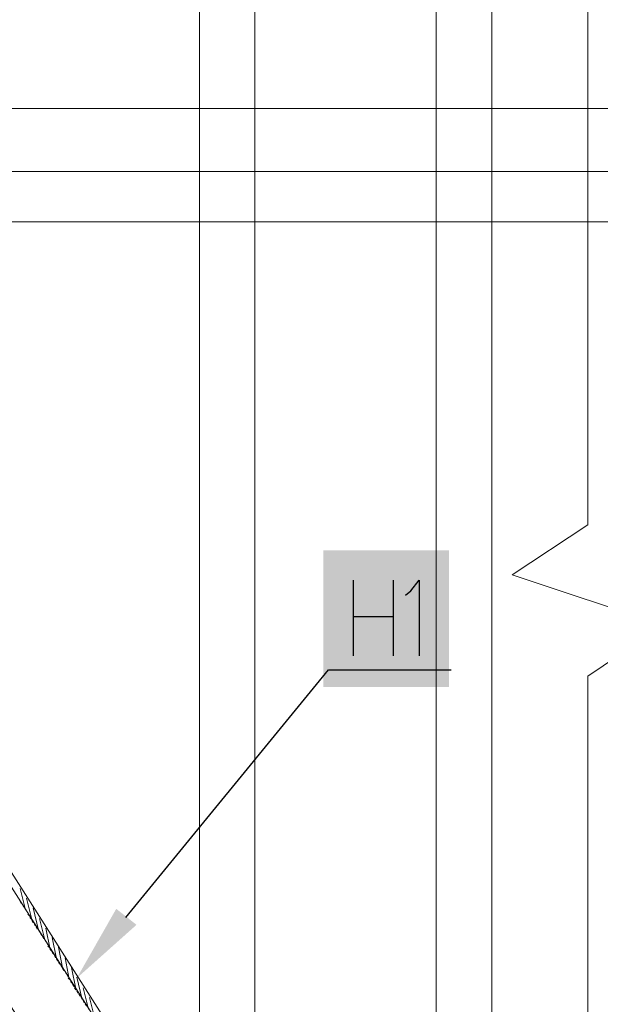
# Model space of a CAD drawing. Header units: millimetres. Extents: x 2063114 to 14983986, y -126020516 to 213791.
# Tile 305 of 656: x 2374239 to 2375658, y -1186327 to -1183921. Entities that reach past the tile are written whole.
import ezdxf

# ---------------------------------------------------------------- set-up
doc = ezdxf.new("R2010")
doc.units = ezdxf.units.MM
doc.layers.add('PDF2_Geometry', color=7, linetype='Continuous')
doc.layers.add('PDF2_Solid Fills', color=7, linetype='Continuous')

msp = doc.modelspace()

# ---------------------------------------------------------------- linework, layer by layer
at = {"layer": 'PDF2_Geometry', "linetype": 'ByBlock', "lineweight": 13}
for points in [[(2375627.23503, -1183071.68084), (2375627.23503, -1185154.72911), (2375442.13312, -1185277.26136), (2375812.33694, -1185399.79362), (2375627.23503, -1185524.93294), (2375627.23503, -1188035.54055)], [(2374813.82945, -1186943.17857), (2374813.82945, -1183168.1424), (2374678.26185, -1183168.1424), (2374678.26185, -1186729.39889)], [(2374240.27423, -1186075.02453), (2374242.8813, -1186080.23867)], [(2374245.48837, -1186082.84574), (2374248.09544, -1186088.05988)], [(2374250.70251, -1186090.66695), (2374253.30958, -1186095.88108)], [(2374255.91665, -1186098.48815), (2374258.52372, -1186103.70229)], [(2374258.52372, -1186106.30936), (2374263.73785, -1186111.5235)], [(2374263.73785, -1186114.13057), (2374268.95199, -1186119.34471)], [(2374268.95199, -1186121.95178), (2374271.55906, -1186127.16591)], [(2374274.16613, -1186129.77298), (2374276.7732, -1186134.98712)], [(2374279.38027, -1186137.59419), (2374281.98734, -1186142.80833)], [(2374284.59441, -1186145.4154), (2374287.20148, -1186150.62954)], [(2374289.80855, -1186153.23661), (2374292.41561, -1186158.45074)], [(2374295.02268, -1186161.05781), (2374297.62975, -1186166.27195)], [(2374300.23682, -1186168.87902), (2374302.84389, -1186174.09316)], [(2374305.45096, -1186176.70023), (2374308.05803, -1186181.91437)], [(2374308.05803, -1186184.52144), (2374313.27217, -1186189.73557)], [(2374313.27217, -1186192.34264), (2374318.48631, -1186197.55678)], [(2374318.48631, -1186200.16385), (2374323.70044, -1186205.37799)], [(2374323.70044, -1186207.98506), (2374326.30751, -1186213.1992)], [(2374328.91458, -1186215.80627), (2374331.52165, -1186221.02041)], [(2374334.12872, -1186223.62747), (2374336.73579, -1186228.84161)], [(2374339.34286, -1186231.44868), (2374341.94993, -1186236.66282)], [(2374344.557, -1186239.26989), (2374347.16407, -1186244.48403)], [(2374349.77114, -1186247.0911), (2374352.37821, -1186252.30524)], [(2374354.98527, -1186254.9123), (2374357.59234, -1186260.12644)], [(2374357.59234, -1186262.73351), (2374362.80648, -1186267.94765)], [(2374362.80648, -1186270.55472), (2374368.02062, -1186275.76886)], [(2374368.02062, -1186278.37593), (2374373.23476, -1186283.59007)], [(2374373.23476, -1186286.19713), (2374375.84183, -1186291.41127)], [(2374378.4489, -1186294.01834), (2374381.05597, -1186299.23248)], [(2374383.66304, -1186301.83955), (2374386.2701, -1186307.05369)], [(2374388.87717, -1186309.66076), (2374391.48424, -1186314.8749)], [(2374394.09131, -1186317.48196), (2374396.69838, -1186322.6961)], [(2374399.30545, -1186325.30317), (2374401.91252, -1186330.51731)]]:
    msp.add_lwpolyline(points, dxfattribs=at)
for points in [[(2375257.03121, -1187787.86898), (2375392.59881, -1187787.86898), (2375392.59881, -1183168.1424), (2375257.03121, -1183168.1424)], [(2372892.41947, -1183921.58539), (2375207.49689, -1187558.44689), (2375058.89395, -1187654.90845), (2372743.81653, -1184015.43989)], [(2372892.41947, -1183921.58539), (2375207.49689, -1187558.44689), (2375191.85448, -1187568.87517), (2372876.77705, -1183932.01367)]]:
    msp.add_lwpolyline(points, close=True, dxfattribs=at)
at = {"layer": 'PDF2_Geometry', "linetype": 'ByBlock', "lineweight": 18}
for points in [[(2372881.99119, -1184137.97214), (2376675.27684, -1184137.97214)], [(2373001.91637, -1184291.78922), (2376179.9337, -1184291.78922)], [(2373080.12845, -1184414.32147), (2376179.9337, -1184414.32147)]]:
    msp.add_lwpolyline(points, dxfattribs=at)
msp.add_lwpolyline([(2376675.27684, -1184291.78922), (2373001.91637, -1184291.78922)], close=True, dxfattribs=at)
at = {"layer": 'PDF2_Geometry', "linetype": 'ByBlock', "lineweight": 25}
for points in [[(2375053.67981, -1185290.29671), (2375053.67981, -1185475.39862)], [(2375152.74844, -1185475.39862), (2375152.74844, -1185290.29671)], [(2375181.4262, -1185326.79568), (2375194.46155, -1185316.3674), (2375215.3181, -1185290.29671), (2375215.3181, -1185475.39862)], [(2375053.67981, -1185378.93706), (2375152.74844, -1185378.93706)], [(2374498.37408, -1186114.13057), (2374993.71722, -1185509.29052), (2375293.53018, -1185509.29052)]]:
    msp.add_lwpolyline(points, dxfattribs=at)
at = {"layer": 'PDF2_Geometry', "linetype": 'ByBlock', "lineweight": 0}
for points in [[(2374253.30958, -1186095.88108), (2374240.27423, -1186043.7397)], [(2374268.95199, -1186119.34471), (2374255.91665, -1186067.20332)], [(2374284.59441, -1186145.4154), (2374271.55906, -1186090.66695)], [(2374300.23682, -1186168.87902), (2374287.20148, -1186116.73764)], [(2374313.27217, -1186192.34264), (2374302.84389, -1186140.20126)], [(2374328.91458, -1186215.80627), (2374318.48631, -1186163.66488)], [(2374344.557, -1186241.87696), (2374334.12872, -1186187.12851)], [(2374360.19941, -1186265.34058), (2374349.77114, -1186213.1992)], [(2374375.84183, -1186288.8042), (2374365.41355, -1186236.66282)], [(2374391.48424, -1186314.8749), (2374378.4489, -1186260.12644)], [(2374407.12666, -1186338.33852), (2374394.09131, -1186286.19713)], [(2374422.76907, -1186361.80214), (2374409.73373, -1186309.66076)]]:
    msp.add_lwpolyline(points, dxfattribs=at)
at = {"layer": 'PDF2_Solid Fills', "color": 7, "linetype": 'ByBlock', "true_color": 0xffffff, "transparency": 33554559}
for points in [[(2374980.68188, -1185217.29877), (2374980.68188, -1185551.00363), (2375288.31604, -1185217.29877)], [(2374980.68188, -1185551.00363), (2375288.31604, -1185217.29877), (2375288.31604, -1185551.00363)]]:
    msp.add_solid(points, dxfattribs=at)
at = {"layer": 'PDF2_Solid Fills', "linetype": 'ByBlock', "transparency": 33554559}
msp.add_solid([(2374524.44477, -1186132.38005), (2374378.4489, -1186262.73351), (2374474.91046, -1186093.27402)], dxfattribs=at)

doc.saveas('drawing.dxf')
